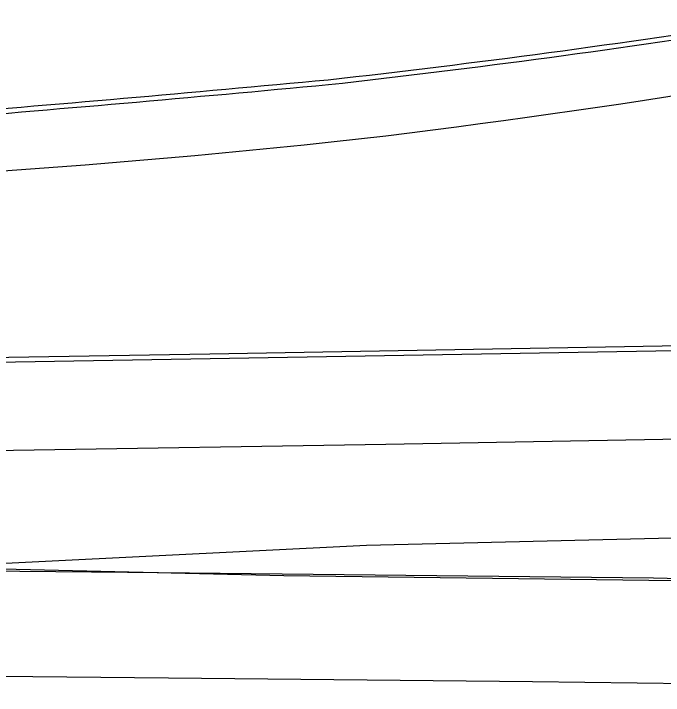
# Model space of a CAD drawing. Extents: x 2145380 to 2156929, y 139568 to 149130.
# Drawn here: x 2155318.7 to 2155398.7, y 142951.5 to 143035.5 of the extents above; entities that cross this region are included whole.
import ezdxf

# ---------------------------------------------------------------- set-up
doc = ezdxf.new("R2010")
doc.units = 0
for name, color, linetype in [('TOPO_Asphalt', 7, 'Continuous'), ('TOPO_Curb Back', 7, 'Continuous'), ('TOPO_Fence', 7, 'Continuous'), ('TOPO_Misc Line', 7, 'Continuous')]:
    doc.layers.add(name, color=color, linetype=linetype)

msp = doc.modelspace()

# ---------------------------------------------------------------- linework, layer by layer
at = {"layer": 'TOPO_Asphalt'}
for points in [[(2154671.006, 142971.092), (2154745.147, 142972.312), (2154820.169, 142973.801), (2154887.487, 142974.74), (2154963.35, 142976.188), (2155040.604, 142977.374), (2155116.859, 142978.554), (2155190.707, 142979.556), (2155272.829, 142980.982), (2155364.546, 142982.441), (2155455.425, 142984.099), (2155491.417, 142985.295)], [(2155500.559, 142973.348), (2155435.683, 142971.74), (2155362.147, 142969.958), (2155308.598, 142967.313), (2155351.955, 142966.27), (2155432.182, 142965.225), (2155500.277, 142964.207)]]:
    msp.add_lwpolyline(points, dxfattribs=at)
at = {"layer": 'TOPO_Curb Back'}
for points in [[(2155558.586, 142994.096), (2155557.155, 142997.943), (2155542.53, 142997.732), (2155490.851, 142996.675), (2155426.343, 142994.992), (2155342.878, 142993.54), (2155271.019, 142992.332), (2155205.869, 142991.111), (2155150.057, 142990.024), (2155075.219, 142988.561), (2155004.254, 142988.32), (2154934.215, 142986.924), (2154862.961, 142986.27)], [(2155558.016, 142993.905), (2155556.74, 142997.337), (2155542.54, 142997.132), (2155490.865, 142996.076), (2155426.357, 142994.392), (2155342.888, 142992.94), (2155271.029, 142991.732), (2155205.881, 142990.511), (2155150.069, 142989.424), (2155075.226, 142987.961), (2155004.261, 142987.72), (2154934.223, 142986.324), (2154862.97, 142985.67)]]:
    msp.add_lwpolyline(points, dxfattribs=at)
for centre, radius, start, end in [((2155225.178, 144213.402), 1193.43, 276.361795, 278.991568), ((2155225.178, 144213.402), 1194.03, 276.361543, 278.991802), ((2154973.391, 147121.255), 4111.905, 274.65405, 275.358883), ((2154973.391, 147121.255), 4112.505, 274.653936, 275.358957)]:
    msp.add_arc(centre, radius, start, end, dxfattribs=at)
at = {"layer": 'TOPO_Fence'}
for centre, radius, start, end in [((2155210.088, 144256.143), 1245.349, 277.124258, 281.422384), ((2155239.062, 144134.285), 1120.921, 270.899836, 276.427184)]:
    msp.add_arc(centre, radius, start, end, dxfattribs=at)
at = {"layer": 'TOPO_Misc Line'}
for points in [[(2154929.13, 142969.694), (2154979.837, 142969.45), (2155024.561, 142968.872), (2155102.822, 142968.436), (2155158.188, 142967.901), (2155199.615, 142967.727), (2155249.682, 142967.215), (2155288.505, 142967.076), (2155332.738, 142966.667), (2155397.453, 142965.976), (2155459.895, 142964.471), (2155568.928, 142963.115)], [(2154929.162, 142956.881), (2154979.479, 142956.621), (2155024.429, 142956.345), (2155102.233, 142955.836), (2155156.878, 142955.471), (2155200.387, 142955.08), (2155248.038, 142954.547), (2155291.879, 142954.108), (2155337.783, 142953.69), (2155382.581, 142953.203), (2155427.659, 142952.658), (2155516.787, 142951.511)]]:
    msp.add_lwpolyline(points, dxfattribs=at)

doc.saveas('drawing.dxf')
